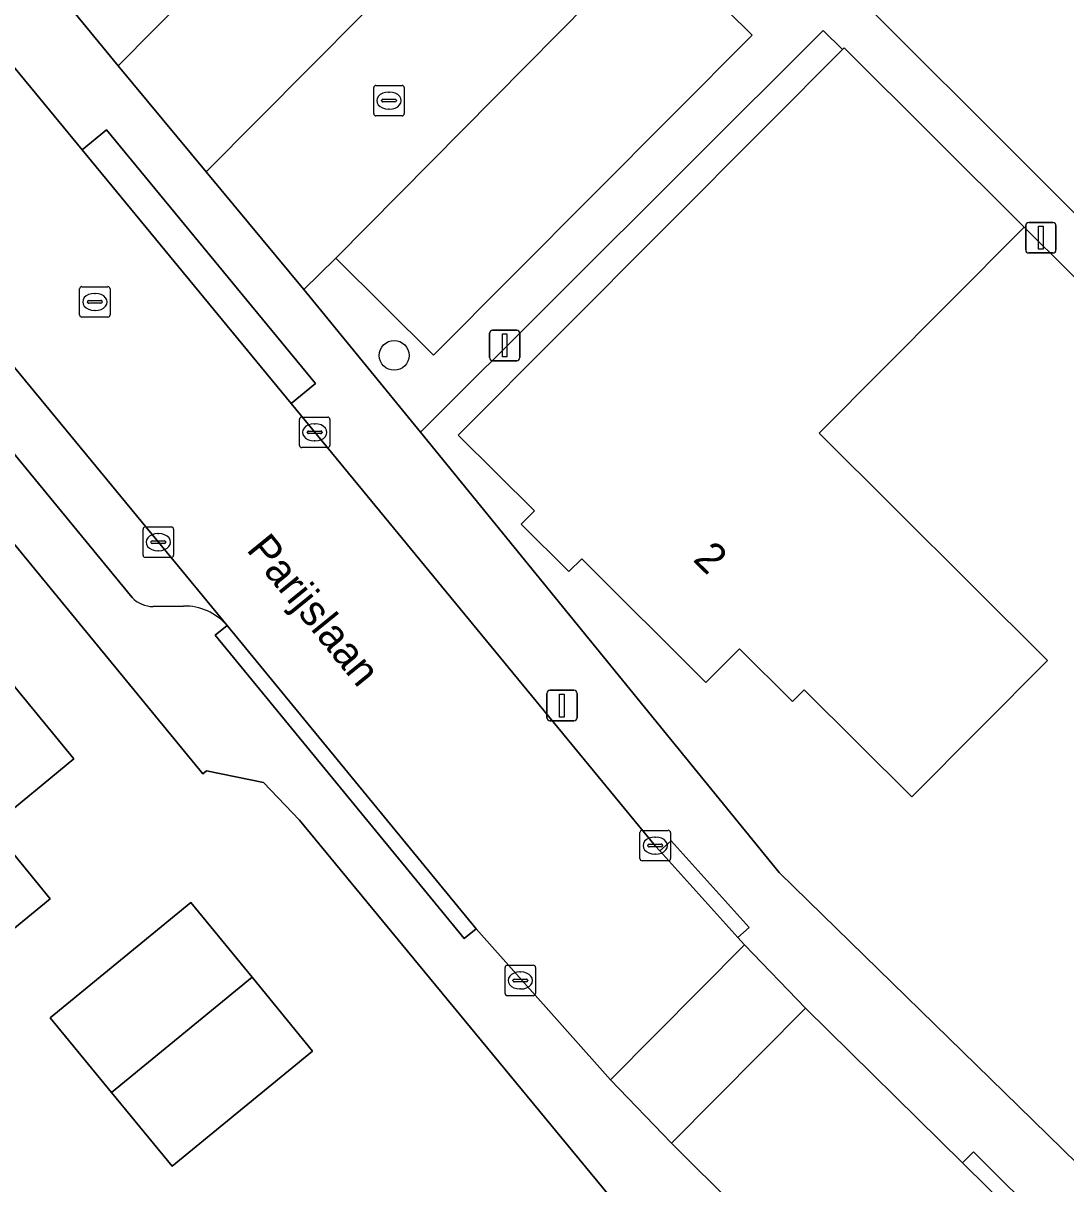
# Model space of a CAD drawing. Extents: x 157767 to 159172, y 387839 to 389425.
# Drawn here: x 158442.77 to 158476.92, y 388698.93 to 388736.97 of the extents above; entities that cross this region are included whole.
import ezdxf

# ---------------------------------------------------------------- set-up
doc = ezdxf.new("R2010")
doc.units = 0
for name, color, linetype in [('IMGEO_Boom', 7, 'Continuous'), ('IMGEO_Erf', 7, 'Continuous'), ('IMGEO_Groenvoorziening', 7, 'Continuous'), ('IMGEO_Kolk', 7, 'Continuous'), ('IMGEO_Lichtmast', 7, 'Continuous'), ('IMGEO_Muur', 7, 'Continuous'), ('IMGEO_Openbare_ruimte_label', 7, 'Continuous'), ('IMGEO_Pand', 7, 'Continuous'), ('IMGEO_Pand_nummerreeks', 7, 'Continuous'), ('IMGEO_Parkeervlak_open', 7, 'Continuous'), ('IMGEO_Rijbaan_lokaal_open', 7, 'Continuous'), ('IMGEO_Rioolput', 7, 'Continuous'), ('IMGEO_Voetpad_open', 7, 'Continuous')]:
    doc.layers.add(name, color=color, linetype=linetype)

msp = doc.modelspace()

# ---------------------------------------------------------------- linework, layer by layer
at = {"layer": 'IMGEO_Boom'}
msp.add_circle((158454.921, 388726.086), 0.489, dxfattribs=at)
at = {"layer": 'IMGEO_Erf'}
for points in [[(158461.554, 388699.052), (158455.716, 388706.125), (158451.815, 388710.853), (158450.642, 388712.089), (158448.774, 388712.463), (158448.65, 388712.374), (158417.781, 388750)], [(158488.5, 388737.452), (158478.471, 388727.401), (158475.565, 388730.284), (158473.041, 388727.75), (158468.842, 388723.534), (158476.322, 388716.084), (158471.877, 388711.621), (158468.355, 388715.128), (158467.971, 388714.743), (158466.238, 388716.469), (158465.137, 388715.363), (158461.065, 388719.419), (158460.645, 388718.997), (158459.085, 388720.551), (158459.517, 388720.985), (158457.019, 388723.473), (158467.137, 388733.631), (158469.612, 388736.116), (158468.981, 388736.736), (158455.78, 388723.57), (158467.535, 388709.137), (158468.482, 388708.212), (158475.377, 388701.475), (158479.694, 388697.257)], [(158440.815, 388717.259), (158444.424, 388712.86), (158441.713, 388710.636), (158443.648, 388708.278), (158439.783, 388705.107)], [(158470.343, 388688.401), (158461.554, 388699.052)]]:
    msp.add_lwpolyline(points, dxfattribs=at)
msp.add_lwpolyline([(158445.662, 388701.926), (158443.653, 388704.375), (158448.256, 388708.152), (158450.265, 388705.703), (158452.251, 388703.282), (158447.648, 388699.505)], close=True, dxfattribs=at)
at = {"layer": 'IMGEO_Groenvoorziening'}
msp.add_lwpolyline([(158452.97, 388742.748), (158447.295, 388748.367), (158446.607, 388748.013), (158438.91, 388744.051), (158445.878, 388735.574)], close=True, dxfattribs=at)
at = {"layer": 'IMGEO_Kolk'}
for p, q in [((158454.251, 388734.01), (158454.251, 388734.862)), ((158454.326, 388734.936), (158455.178, 388734.936)), ((158455.252, 388734.862), (158455.252, 388734.01)), ((158454.51, 388734.43), (158454.51, 388734.442)), ((158454.948, 388734.393), (158454.55, 388734.393)), ((158454.553, 388734.479), (158454.951, 388734.479)), ((158454.739, 388734.716), (158454.764, 388734.716)), ((158454.994, 388734.442), (158454.994, 388734.43)), ((158454.762, 388734.156), (158454.737, 388734.156)), ((158455.178, 388733.936), (158454.326, 388733.936)), ((158451.817, 388723.137), (158451.817, 388723.989)), ((158451.892, 388724.063), (158452.744, 388724.063)), ((158452.305, 388723.843), (158452.33, 388723.843)), ((158452.818, 388723.989), (158452.818, 388723.137)), ((158452.076, 388723.557), (158452.076, 388723.569)), ((158452.514, 388723.52), (158452.116, 388723.52)), ((158452.119, 388723.606), (158452.517, 388723.606)), ((158452.56, 388723.569), (158452.56, 388723.557)), ((158452.744, 388723.063), (158451.892, 388723.063)), ((158452.328, 388723.283), (158452.303, 388723.283)), ((158446.694, 388719.538), (158446.694, 388720.39)), ((158446.769, 388720.464), (158447.621, 388720.464)), ((158447.695, 388720.39), (158447.695, 388719.538)), ((158446.953, 388719.958), (158446.953, 388719.97)), ((158446.996, 388720.007), (158447.394, 388720.007)), ((158447.182, 388720.244), (158447.207, 388720.244)), ((158447.437, 388719.97), (158447.437, 388719.958)), ((158447.391, 388719.921), (158446.993, 388719.921)), ((158447.205, 388719.684), (158447.18, 388719.684)), ((158447.621, 388719.464), (158446.769, 388719.464)), ((158462.974, 388709.592), (158462.974, 388710.444)), ((158463.049, 388710.518), (158463.901, 388710.518)), ((158463.975, 388710.444), (158463.975, 388709.592)), ((158463.276, 388710.061), (158463.674, 388710.061)), ((158463.462, 388710.298), (158463.487, 388710.298)), ((158463.233, 388710.012), (158463.233, 388710.024)), ((158463.671, 388709.975), (158463.273, 388709.975)), ((158463.485, 388709.738), (158463.46, 388709.738)), ((158463.717, 388710.024), (158463.717, 388710.012)), ((158463.901, 388709.518), (158463.049, 388709.518)), ((158458.553, 388705.172), (158458.553, 388706.024)), ((158458.628, 388706.098), (158459.48, 388706.098)), ((158459.041, 388705.878), (158459.066, 388705.878)), ((158459.554, 388706.024), (158459.554, 388705.172)), ((158458.812, 388705.592), (158458.812, 388705.604)), ((158459.25, 388705.555), (158458.852, 388705.555)), ((158458.855, 388705.641), (158459.253, 388705.641)), ((158459.296, 388705.604), (158459.296, 388705.592)), ((158459.064, 388705.318), (158459.039, 388705.318)), ((158459.48, 388705.098), (158458.628, 388705.098))]:
    msp.add_line(p, q, dxfattribs=at)
for points in [[(158454.251, 388734.01), (158454.251, 388734.862)], [(158454.326, 388734.936), (158455.178, 388734.936)], [(158455.252, 388734.862), (158455.252, 388734.01)], [(158455.178, 388733.936), (158454.326, 388733.936)], [(158451.817, 388723.137), (158451.817, 388723.989)], [(158451.892, 388724.063), (158452.744, 388724.063)], [(158452.818, 388723.989), (158452.818, 388723.137)], [(158452.744, 388723.063), (158451.892, 388723.063)], [(158446.694, 388719.538), (158446.694, 388720.39)], [(158446.769, 388720.464), (158447.621, 388720.464)], [(158447.695, 388720.39), (158447.695, 388719.538)], [(158447.621, 388719.464), (158446.769, 388719.464)], [(158462.974, 388709.592), (158462.974, 388710.444)], [(158463.049, 388710.518), (158463.901, 388710.518)], [(158463.975, 388710.444), (158463.975, 388709.592)], [(158463.901, 388709.518), (158463.049, 388709.518)], [(158458.553, 388705.172), (158458.553, 388706.024)], [(158458.628, 388706.098), (158459.48, 388706.098)], [(158459.554, 388706.024), (158459.554, 388705.172)], [(158459.48, 388705.098), (158458.628, 388705.098)]]:
    msp.add_lwpolyline(points, dxfattribs=at)
for centre, radius, start, end in [((158454.328, 388734.86), 0.0765, 91.552, 178.448), ((158454.328, 388734.86), 0.0765, 91.552, 178.448), ((158455.176, 388734.86), 0.0765, 1.552, 88.448), ((158455.176, 388734.86), 0.0765, 1.552, 88.448), ((158454.55, 388734.439), 0.0403, 85.8775, 175.7526), ((158454.547, 388734.429), 0.0366, 178.938, 274.7102), ((158454.951, 388734.436), 0.043, 264.8664, 352.4533), ((158454.955, 388734.441), 0.0386, 1.7309, 96.639), ((158454.328, 388734.012), 0.0765, 181.552, 268.448), ((158454.328, 388734.012), 0.0765, 181.552, 268.448), ((158455.176, 388734.012), 0.0765, 271.552, 358.448), ((158455.176, 388734.012), 0.0765, 271.552, 358.448), ((158451.894, 388723.987), 0.0765, 91.552, 178.448), ((158451.894, 388723.987), 0.0765, 91.552, 178.448), ((158452.742, 388723.987), 0.0765, 1.552, 88.448), ((158452.742, 388723.987), 0.0765, 1.552, 88.448), ((158452.116, 388723.566), 0.0403, 85.8775, 175.7526), ((158452.113, 388723.556), 0.0366, 178.938, 274.7102), ((158452.517, 388723.563), 0.043, 264.8664, 352.4533), ((158452.521, 388723.568), 0.0386, 1.7309, 96.639), ((158451.894, 388723.139), 0.0765, 181.552, 268.448), ((158451.894, 388723.139), 0.0765, 181.552, 268.448), ((158452.742, 388723.139), 0.0765, 271.552, 358.448), ((158452.742, 388723.139), 0.0765, 271.552, 358.448), ((158446.771, 388720.388), 0.0765, 91.552, 178.448), ((158446.771, 388720.388), 0.0765, 91.552, 178.448), ((158447.619, 388720.388), 0.0765, 1.552, 88.448), ((158447.619, 388720.388), 0.0765, 1.552, 88.448), ((158446.993, 388719.967), 0.0403, 85.8775, 175.7526), ((158446.99, 388719.957), 0.0366, 178.938, 274.7102), ((158447.394, 388719.964), 0.043, 264.8664, 352.4533), ((158447.398, 388719.969), 0.0386, 1.7309, 96.639), ((158446.771, 388719.54), 0.0765, 181.552, 268.448), ((158446.771, 388719.54), 0.0765, 181.552, 268.448), ((158447.619, 388719.54), 0.0765, 271.552, 358.448), ((158447.619, 388719.54), 0.0765, 271.552, 358.448), ((158463.051, 388710.442), 0.0765, 91.552, 178.448), ((158463.051, 388710.442), 0.0765, 91.552, 178.448), ((158463.899, 388710.442), 0.0765, 1.552, 88.448), ((158463.899, 388710.442), 0.0765, 1.552, 88.448), ((158463.273, 388710.021), 0.0403, 85.8775, 175.7526), ((158463.678, 388710.023), 0.0386, 1.7309, 96.639), ((158463.27, 388710.011), 0.0366, 178.938, 274.7102), ((158463.674, 388710.018), 0.043, 264.8664, 352.4533), ((158463.051, 388709.594), 0.0765, 181.552, 268.448), ((158463.051, 388709.594), 0.0765, 181.552, 268.448), ((158463.899, 388709.594), 0.0765, 271.552, 358.448), ((158463.899, 388709.594), 0.0765, 271.552, 358.448), ((158458.63, 388706.022), 0.0765, 91.552, 178.448), ((158458.63, 388706.022), 0.0765, 91.552, 178.448), ((158459.478, 388706.022), 0.0765, 1.552, 88.448), ((158459.478, 388706.022), 0.0765, 1.552, 88.448), ((158458.852, 388705.601), 0.0403, 85.8775, 175.7526), ((158458.849, 388705.591), 0.0366, 178.938, 274.7102), ((158459.253, 388705.598), 0.043, 264.8664, 352.4533), ((158459.257, 388705.603), 0.0386, 1.7309, 96.639), ((158458.63, 388705.174), 0.0765, 181.552, 268.448), ((158458.63, 388705.174), 0.0765, 181.552, 268.448), ((158459.478, 388705.174), 0.0765, 271.552, 358.448), ((158459.478, 388705.174), 0.0765, 271.552, 358.448)]:
    msp.add_arc(centre, radius, start, end, dxfattribs=at)
for centre, major_axis, ratio, start_param, end_param in [((158454.738, 388734.436), (-0.387, 0.002), 0.722429, 4.712389, 7.853982), ((158454.763, 388734.436), (-0.39, 0.002), 0.717154, 1.570796, 4.712389), ((158452.304, 388723.563), (-0.387, 0.002), 0.722429, 4.712389, 7.853982), ((158452.329, 388723.563), (-0.39, 0.002), 0.717154, 1.570796, 4.712389), ((158447.181, 388719.964), (-0.387, 0.002), 0.722429, 4.712389, 7.853982), ((158447.206, 388719.964), (-0.39, 0.002), 0.717154, 1.570796, 4.712389), ((158463.461, 388710.018), (-0.387, 0.002), 0.722429, 4.712389, 7.853982), ((158463.486, 388710.018), (-0.39, 0.002), 0.717154, 1.570796, 4.712389), ((158459.04, 388705.598), (-0.387, 0.002), 0.722429, 4.712389, 7.853982), ((158459.065, 388705.598), (-0.39, 0.002), 0.717154, 1.570796, 4.712389)]:
    msp.add_ellipse(centre, major_axis=major_axis, ratio=ratio, start_param=start_param, end_param=end_param, dxfattribs=at)
at = {"layer": 'IMGEO_Lichtmast'}
for p, q in [((158475.613, 388729.542), (158475.613, 388730.342)), ((158475.613, 388730.342), (158475.613, 388729.542)), ((158475.713, 388730.442), (158476.503, 388730.442)), ((158476.503, 388730.442), (158475.713, 388730.442)), ((158476.603, 388730.342), (158476.603, 388729.542)), ((158476.603, 388729.542), (158476.603, 388730.342)), ((158476.503, 388729.442), (158475.713, 388729.442)), ((158475.713, 388729.442), (158476.503, 388729.442)), ((158458.047, 388726.012), (158458.047, 388726.812)), ((158458.047, 388726.812), (158458.047, 388726.012)), ((158458.147, 388726.912), (158458.937, 388726.912)), ((158458.937, 388726.912), (158458.147, 388726.912)), ((158459.037, 388726.812), (158459.037, 388726.012)), ((158459.037, 388726.012), (158459.037, 388726.812)), ((158458.937, 388725.912), (158458.147, 388725.912)), ((158458.147, 388725.912), (158458.937, 388725.912)), ((158459.922, 388714.207), (158459.922, 388715.007)), ((158459.922, 388715.007), (158459.922, 388714.207)), ((158460.022, 388715.107), (158460.812, 388715.107)), ((158460.812, 388715.107), (158460.022, 388715.107)), ((158460.912, 388715.007), (158460.912, 388714.207)), ((158460.912, 388714.207), (158460.912, 388715.007)), ((158460.812, 388714.107), (158460.022, 388714.107)), ((158460.022, 388714.107), (158460.812, 388714.107))]:
    msp.add_line(p, q, dxfattribs=at)
for points in [[(158476.033, 388730.317), (158476.183, 388730.317), (158476.183, 388729.567), (158476.033, 388729.567), (158476.033, 388730.317)], [(158458.467, 388726.787), (158458.617, 388726.787), (158458.617, 388726.037), (158458.467, 388726.037), (158458.467, 388726.787)], [(158460.342, 388714.982), (158460.492, 388714.982), (158460.492, 388714.232), (158460.342, 388714.232), (158460.342, 388714.982)]]:
    msp.add_lwpolyline(points, dxfattribs=at)
for centre, start, end in [((158475.713, 388730.342), 90, 180), ((158475.713, 388730.342), 90, 180), ((158476.503, 388730.342), 0, 90), ((158476.503, 388730.342), 360, 90), ((158475.713, 388729.542), 180, 270), ((158475.713, 388729.542), 180, 270), ((158476.503, 388729.542), 270, 0), ((158476.503, 388729.542), 270, 0), ((158458.147, 388726.812), 90, 180), ((158458.147, 388726.812), 90, 180), ((158458.937, 388726.812), 0, 90), ((158458.937, 388726.812), 360, 90), ((158458.147, 388726.012), 180, 270), ((158458.147, 388726.012), 180, 270), ((158458.937, 388726.012), 270, 0), ((158458.937, 388726.012), 270, 0), ((158460.022, 388715.007), 90, 180), ((158460.022, 388715.007), 90, 180), ((158460.812, 388715.007), 0, 90), ((158460.812, 388715.007), 360, 90), ((158460.022, 388714.207), 180, 270), ((158460.022, 388714.207), 180, 270), ((158460.812, 388714.207), 270, 0), ((158460.812, 388714.207), 270, 0)]:
    msp.add_arc(centre, 0.1, start, end, dxfattribs=at)
at = {"layer": 'IMGEO_Muur'}
for points in [[(158468.482, 388708.212), (158475.377, 388701.475)], [(158455.716, 388706.125), (158461.554, 388699.052)]]:
    msp.add_lwpolyline(points, dxfattribs=at)
at = {"layer": 'IMGEO_Pand'}
for points in [[(158468.842, 388723.534), (158473.041, 388727.75), (158475.565, 388730.284), (158469.661, 388736.165), (158469.612, 388736.116), (158467.137, 388733.631), (158457.019, 388723.473), (158459.517, 388720.985), (158459.085, 388720.551), (158460.645, 388718.997), (158461.065, 388719.419), (158465.137, 388715.363), (158466.238, 388716.469), (158467.971, 388714.743), (158468.355, 388715.128), (158471.877, 388711.621), (158476.322, 388716.084)], [(158441.713, 388710.636), (158444.424, 388712.86), (158440.815, 388717.259), (158433.872, 388711.548), (158430.834, 388709.055), (158433.3, 388706.086), (158432.085, 388705.089), (158433.167, 388703.77), (158435.173, 388701.326), (158437.775, 388703.46), (158439.783, 388705.107), (158443.648, 388708.278)], [(158445.662, 388701.926), (158450.265, 388705.703), (158448.256, 388708.152), (158443.653, 388704.375)], [(158452.251, 388703.282), (158450.265, 388705.703), (158445.662, 388701.926), (158447.648, 388699.505)]]:
    msp.add_lwpolyline(points, close=True, dxfattribs=at)
at = {"layer": 'IMGEO_Parkeervlak_open'}
for points in [[(158449.446, 388717.234), (158423.32, 388748.947), (158422.452, 388750), (158421.876, 388750.699), (158422.15, 388750), (158422.167, 388749.248), (158421.988, 388748.253)], [(158422.179, 388747.521), (158425.363, 388743.648), (158430.167, 388737.807), (158436.535, 388730.063), (158441.342, 388724.216), (158446.333, 388718.147)], [(158447.028, 388717.85), (158448.024, 388717.871)]]:
    msp.add_lwpolyline(points, dxfattribs=at)
msp.add_lwpolyline([(158453.009, 388729.271), (158456.208, 388726.09), (158466.655, 388736.578), (158463.412, 388739.799)], close=True, dxfattribs=at)
for centre, radius, start, end in [((158447.042, 388718.845), 0.995, 224.5324, 269.1898), ((158448.046, 388716.015), 1.856, 41.0484, 90.6906)]:
    msp.add_arc(centre, radius, start, end, dxfattribs=at)
at = {"layer": 'IMGEO_Rijbaan_lokaal_open'}
for points in [[(158500, 388759.449), (158490.594, 388750), (158479.993, 388739.35), (158475.72, 388739.417), (158474.973, 388740.155), (158471.8, 388743.29), (158471.145, 388743.939), (158467.974, 388747.072), (158467.337, 388747.701), (158465.779, 388749.241), (158448.76, 388732.1), (158451.966, 388728.241), (158453.009, 388729.271), (158463.412, 388739.799), (158468.112, 388739.851), (158477.843, 388730.117), (158487.325, 388739.645), (158494.346, 388746.701), (158507.094, 388759.514)], [(158476.032, 388697.164), (158473.539, 388699.621), (158468.399, 388704.685), (158464.006, 388700.262), (158466.152, 388698.136), (158474.413, 388690.093)]]:
    msp.add_lwpolyline(points, dxfattribs=at)
for points in [[(158463.622, 388709.845), (158463.485, 388710.004), (158451.545, 388724.505), (158444.697, 388732.823), (158430.554, 388750), (158428.149, 388752.921), (158424.6, 388750), (158423.32, 388748.947), (158449.446, 388717.234), (158457.606, 388707.285), (158462.008, 388702.338), (158466.402, 388706.763), (158466.177, 388707.004)], [(158444.697, 388732.823), (158451.545, 388724.505), (158452.348, 388725.166), (158445.5, 388733.484)], [(158468.399, 388704.685), (158466.402, 388706.763), (158462.008, 388702.338), (158464.006, 388700.262)]]:
    msp.add_lwpolyline(points, close=True, dxfattribs=at)
at = {"layer": 'IMGEO_Rioolput'}
for p, q in [((158444.691, 388728.338), (158445.543, 388728.338)), ((158444.616, 388727.412), (158444.616, 388728.264)), ((158445.104, 388728.118), (158445.129, 388728.118)), ((158445.617, 388728.264), (158445.617, 388727.412)), ((158444.875, 388727.832), (158444.875, 388727.844)), ((158445.313, 388727.795), (158444.915, 388727.795)), ((158444.918, 388727.881), (158445.316, 388727.881)), ((158445.127, 388727.558), (158445.102, 388727.558)), ((158445.359, 388727.844), (158445.359, 388727.832)), ((158445.543, 388727.338), (158444.691, 388727.338))]:
    msp.add_line(p, q, dxfattribs=at)
for points in [[(158444.691, 388728.338), (158445.543, 388728.338)], [(158444.616, 388727.412), (158444.616, 388728.264)], [(158445.617, 388728.264), (158445.617, 388727.412)], [(158445.543, 388727.338), (158444.691, 388727.338)]]:
    msp.add_lwpolyline(points, dxfattribs=at)
for centre, radius, start, end in [((158444.693, 388728.262), 0.0765, 91.552, 178.448), ((158444.693, 388728.262), 0.0765, 91.552, 178.448), ((158445.541, 388728.262), 0.0765, 1.552, 88.448), ((158445.541, 388728.262), 0.0765, 1.552, 88.448), ((158444.915, 388727.841), 0.0403, 85.8775, 175.7526), ((158444.912, 388727.831), 0.0366, 178.938, 274.7102), ((158445.316, 388727.838), 0.043, 264.8664, 352.4533), ((158445.32, 388727.843), 0.0386, 1.7309, 96.639), ((158444.693, 388727.414), 0.0765, 181.552, 268.448), ((158444.693, 388727.414), 0.0765, 181.552, 268.448), ((158445.541, 388727.414), 0.0765, 271.552, 358.448), ((158445.541, 388727.414), 0.0765, 271.552, 358.448)]:
    msp.add_arc(centre, radius, start, end, dxfattribs=at)
for centre, major_axis, ratio, start_param, end_param in [((158445.103, 388727.838), (-0.387, 0.002), 0.722429, 4.712389, 7.853982), ((158445.128, 388727.838), (-0.39, 0.002), 0.717154, 1.570796, 4.712389)]:
    msp.add_ellipse(centre, major_axis=major_axis, ratio=ratio, start_param=start_param, end_param=end_param, dxfattribs=at)
at = {"layer": 'IMGEO_Voetpad_open'}
for points in [[(158479.694, 388697.257), (158475.377, 388701.475), (158468.482, 388708.212), (158467.535, 388709.137), (158455.78, 388723.57), (158451.966, 388728.241), (158448.76, 388732.1), (158445.878, 388735.574), (158438.91, 388744.051), (158437.643, 388745.593), (158434.02, 388750), (158424.372, 388761.737)], [(158507.094, 388759.514), (158494.346, 388746.701), (158495.57, 388745.466), (158488.583, 388738.358), (158487.325, 388739.645), (158477.843, 388730.117), (158468.112, 388739.851), (158463.412, 388739.799), (158466.655, 388736.578), (158456.208, 388726.09), (158453.009, 388729.271), (158451.966, 388728.241), (158455.78, 388723.57), (158468.981, 388736.736), (158469.612, 388736.116), (158469.661, 388736.165), (158475.565, 388730.284), (158478.471, 388727.401), (158488.5, 388737.452), (158496.746, 388745.716), (158508.372, 388757.368)], [(158423.481, 388758.583), (158426.187, 388755.304), (158426.414, 388755.029), (158428.149, 388752.921), (158430.554, 388750), (158444.697, 388732.823), (158445.5, 388733.484), (158452.348, 388725.166), (158451.545, 388724.505), (158463.485, 388710.004), (158463.622, 388709.845), (158463.993, 388710.179), (158466.548, 388707.338), (158466.177, 388707.004), (158466.402, 388706.763), (158468.399, 388704.685), (158473.539, 388699.621), (158473.897, 388699.981), (158476.377, 388697.511), (158476.032, 388697.164), (158477.888, 388695.335), (158479.268, 388693.947)], [(158417.781, 388750), (158448.65, 388712.374), (158448.774, 388712.463), (158450.642, 388712.089), (158451.815, 388710.853), (158455.716, 388706.125), (158461.554, 388699.052), (158470.343, 388688.401)], [(158452.97, 388742.748), (158445.878, 388735.574), (158448.76, 388732.1), (158465.779, 388749.241)], [(158446.333, 388718.147), (158441.342, 388724.216), (158440.956, 388723.899), (158436.149, 388729.746), (158436.535, 388730.063), (158430.167, 388737.807), (158429.781, 388737.49), (158424.977, 388743.331), (158425.363, 388743.648), (158422.179, 388747.521)], [(158448.024, 388717.871), (158447.028, 388717.85)], [(158457.606, 388707.285), (158457.22, 388706.968), (158449.06, 388716.917), (158449.446, 388717.234)], [(158474.413, 388690.093), (158466.152, 388698.136), (158464.006, 388700.262), (158462.008, 388702.338), (158457.606, 388707.285)]]:
    msp.add_lwpolyline(points, dxfattribs=at)
for points in [[(158457.606, 388707.285), (158449.446, 388717.234), (158449.06, 388716.917), (158457.22, 388706.968)], [(158463.622, 388709.845), (158466.177, 388707.004), (158466.548, 388707.338), (158463.993, 388710.179)], [(158473.539, 388699.621), (158476.032, 388697.164), (158476.377, 388697.511), (158473.897, 388699.981)]]:
    msp.add_lwpolyline(points, close=True, dxfattribs=at)
for centre, radius, start, end in [((158447.042, 388718.845), 0.995, 224.5324, 269.1898), ((158448.046, 388716.015), 1.856, 41.0484, 90.6906)]:
    msp.add_arc(centre, radius, start, end, dxfattribs=at)

# ---------------------------------------------------------------- texts
at = {"layer": 'IMGEO_Openbare_ruimte_label'}
msp.add_text('Parijslaan', height=1, rotation=309.1161, dxfattribs=at).set_placement((158450.054, 388719.71))
at = {"layer": 'IMGEO_Pand_nummerreeks'}
msp.add_text('2', height=1, rotation=315.1145, dxfattribs=at).set_placement((158464.683, 388719.373))

doc.saveas('drawing.dxf')
